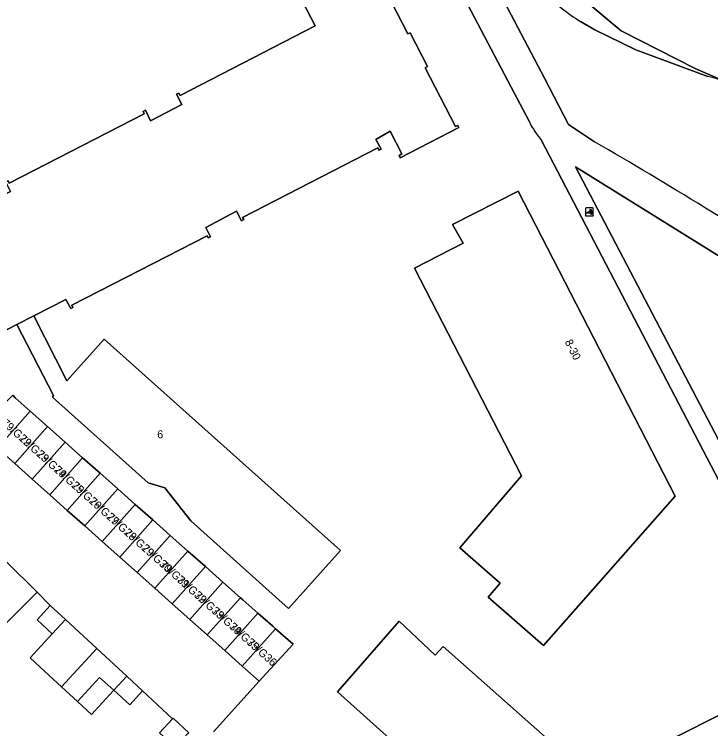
# Model space of a CAD drawing. Extents: x 162073 to 163043, y 381818 to 382561.
# Drawn here: x 162619.3 to 162706.4, y 382247.3 to 382336.5 of the extents above; entities that cross this region are included whole.
import ezdxf

# ---------------------------------------------------------------- set-up
doc = ezdxf.new("R2010")
doc.units = 0
for name, color, linetype in [('IMGEO_Erf', 7, 'Continuous'), ('IMGEO_Groenvoorziening', 7, 'Continuous'), ('IMGEO_Meer_plas_ven_vijver', 7, 'Continuous'), ('IMGEO_Moeras', 7, 'Continuous'), ('IMGEO_Pand', 7, 'Continuous'), ('IMGEO_Pand_nummerreeks', 7, 'Continuous'), ('IMGEO_Poller', 7, 'Continuous'), ('IMGEO_Rijbaan_lokaal_open', 7, 'Continuous'), ('IMGEO_Voetpad_open', 7, 'Continuous')]:
    doc.layers.add(name, color=color, linetype=linetype)

msp = doc.modelspace()

# ---------------------------------------------------------------- linework, layer by layer
at = {"layer": 'IMGEO_Erf'}
for points in [[(162683.739, 382323.087), (162682.16, 382326.102), (162681.886, 382326.625), (162667.343, 382354.291), (162653.489, 382381.075)], [(162627.792, 382367.688), (162626.688, 382367.112), (162627.267, 382366.036), (162623.219, 382353.275), (162618.771, 382350.967), (162615.707, 382349.377), (162615.062, 382350.618), (162614.231, 382352.22), (162611.12, 382350.618), (162589.586, 382339.533), (162611.465, 382312.682), (162612.672, 382311.203), (162618.877, 382314.387), (162618.292, 382315.57), (162618.572, 382315.709), (162618.724, 382315.426), (162635.597, 382324.114)], [(162660.381, 382349.989), (162668.563, 382334.081), (162668.835, 382334.241), (162671.015, 382330.01), (162670.73, 382329.864), (162674.514, 382322.517), (162674.796, 382322.637), (162674.928, 382322.386), (162667.598, 382318.618), (162667.45, 382318.887), (162667.8, 382319.08), (162666.333, 382321.949), (162664.55, 382320.904), (162665.207, 382319.702), (162664.926, 382319.568), (162664.79, 382319.834), (162647.881, 382311.153), (162648.029, 382310.883), (162647.745, 382310.741), (162647.137, 382311.922), (162643.274, 382309.913), (162643.861, 382308.736), (162643.581, 382308.59), (162643.443, 382308.857), (162626.551, 382300.181), (162626.686, 382299.908), (162626.42, 382299.755), (162625.772, 382300.883), (162621.786, 382298.849), (162625.935, 382290.728), (162630.583, 382295.936), (162660.135, 382269.528), (162653.642, 382262.29), (162641.421, 382273.237), (162638.174, 382277.345), (162636.073, 382277.989), (162624.124, 382288.707), (162624.255, 382288.893), (162619.67, 382297.77), (162615.06, 382295.417)], [(162635.597, 382324.114), (162635.454, 382324.411), (162635.738, 382324.547), (162636.392, 382323.239), (162640.303, 382325.251), (162639.622, 382326.553), (162639.903, 382326.699), (162640.063, 382326.407), (162656.94, 382335.079), (162652.535, 382343.629)], [(162716.544, 382260.482), (162710.988, 382271.384), (162685.248, 382320.783)], [(162716.516, 382300.701), (162689.498, 382317.469), (162713.326, 382271.991), (162715.898, 382267.027), (162719.216, 382268.778), (162721.565, 382263.65), (162718.413, 382262.206), (162718.626, 382261.641)], [(162619.177, 382288.954), (162619.477, 382288.589), (162621.32, 382286.954), (162623.511, 382285.01), (162625.702, 382283.066), (162627.894, 382281.122), (162630.085, 382279.178), (162632.276, 382277.234), (162634.467, 382275.29), (162636.659, 382273.346), (162638.85, 382271.401), (162641.041, 382269.457), (162643.232, 382267.513), (162645.424, 382265.569), (162647.615, 382263.625), (162647.906, 382263.367), (162649.81, 382261.686), (162651.649, 382260.063), (162652.007, 382259.747), (162654.203, 382257.809), (162649.967, 382253.187), (162644.258, 382246.855)], [(162637.5, 382246.735), (162639.115, 382248.484), (162635.389, 382251.998), (162633.776, 382250.25), (162631.795, 382252.079), (162629.008, 382249.048), (162627.264, 382250.652), (162625.256, 382252.498), (162623.126, 382254.457), (162621.329, 382256.11), (162624.095, 382259.118), (162622.201, 382260.866), (162623.848, 382262.651), (162622.186, 382264.321), (162617.846, 382259.958)]]:
    msp.add_lwpolyline(points, dxfattribs=at)
for points in [[(162675.458, 382307.938), (162674.145, 382310.265), (162682.332, 382314.424), (162701.957, 382276.331), (162685.483, 382257.651), (162678.597, 382263.71), (162680.105, 382265.424), (162675.055, 382269.868), (162682.765, 382278.87), (162669.362, 382304.812)], [(162667.476, 382260.684), (162671.97, 382256.431), (162672.98, 382257.513), (162691.621, 382240.981), (162709.224, 382249.82), (162713.342, 382241.757), (162712.156, 382241.132), (162714.087, 382237.279), (162689.826, 382224.866), (162659.772, 382251.85)]]:
    msp.add_lwpolyline(points, close=True, dxfattribs=at)
msp.add_arc((162694.039, 382328.187), 11.494, 206.34136, 220.10406, dxfattribs=at)
at = {"layer": 'IMGEO_Groenvoorziening'}
for points in [[(162708.958, 382327.815), (162704.456, 382329.771), (162695.197, 382334.461), (162690.182, 382338.739), (162688.382, 382340.317), (162682.877, 382345.671), (162678.84, 382351), (162675.049, 382356.003), (162668.534, 382366.61), (162664.91, 382374.037), (162659.687, 382382.888), (162659.554, 382383.192), (162656.51, 382390.159), (162656.393, 382390.427), (162655.864, 382391.638), (162622.828, 382456.734), (162621.045, 382460.428), (162620.578, 382463.316), (162621.002, 382465.184), (162622.191, 382467.817), (162626.098, 382472.488), (162629.58, 382474.951), (162692.849, 382511.469), (162710.259, 382520.98)], [(162690.114, 382335.645), (162691.917, 382334.586), (162697.065, 382332.099), (162706.062, 382328.779)]]:
    msp.add_lwpolyline(points, dxfattribs=at)
for centre, radius, start, end in [((162704.626, 382358.644), 27.195, 225.58467, 237.74793), ((162701.058, 382308.913), 20.487, 67.31674, 75.86085)]:
    msp.add_arc(centre, radius, start, end, dxfattribs=at)
at = {"layer": 'IMGEO_Meer_plas_ven_vijver'}
msp.add_lwpolyline([(162710.259, 382520.98), (162692.849, 382511.469), (162629.58, 382474.951), (162626.098, 382472.488), (162622.191, 382467.817), (162621.002, 382465.184), (162620.578, 382463.316), (162621.045, 382460.428), (162622.828, 382456.734), (162655.864, 382391.638), (162656.393, 382390.427), (162656.51, 382390.159), (162659.554, 382383.192), (162659.687, 382382.888), (162664.91, 382374.037), (162668.534, 382366.61), (162675.049, 382356.003), (162678.84, 382351), (162682.877, 382345.671), (162688.382, 382340.317), (162690.182, 382338.739), (162695.197, 382334.461), (162704.456, 382329.771), (162708.958, 382327.815)], dxfattribs=at)
at = {"layer": 'IMGEO_Moeras'}
for points in [[(162685.594, 382339.219), (162679.829, 382345.587), (162677.096, 382349.813), (162675.897, 382351.667), (162663.408, 382373.609), (162659.069, 382380.935), (162659.119, 382380.326), (162658.899, 382380.293), (162659.054, 382379.075), (162685.647, 382328.543), (162688.631, 382322.776), (162691.887, 382320.619)], [(162706.062, 382328.779), (162697.065, 382332.099), (162691.917, 382334.586), (162690.114, 382335.645)]]:
    msp.add_lwpolyline(points, dxfattribs=at)
for centre, radius, start, end in [((162704.626, 382358.644), 27.195, 225.58467, 237.74793), ((162701.058, 382308.913), 20.487, 67.31674, 75.86085), ((162345.045, 381724.902), 689.332, 57.125173, 59.790915)]:
    msp.add_arc(centre, radius, start, end, dxfattribs=at)
at = {"layer": 'IMGEO_Pand'}
for points in [[(162615.06, 382295.417), (162619.67, 382297.77), (162621.786, 382298.849), (162625.772, 382300.883), (162626.42, 382299.755), (162626.686, 382299.908), (162626.551, 382300.181), (162643.443, 382308.857), (162643.581, 382308.59), (162643.861, 382308.736), (162643.274, 382309.913), (162647.137, 382311.922), (162647.745, 382310.741), (162648.029, 382310.883), (162647.881, 382311.153), (162664.79, 382319.834), (162664.926, 382319.568), (162665.207, 382319.702), (162664.55, 382320.904), (162666.333, 382321.949), (162667.8, 382319.08), (162667.45, 382318.887), (162667.598, 382318.618), (162674.928, 382322.386), (162674.796, 382322.637), (162674.514, 382322.517), (162670.73, 382329.864), (162671.015, 382330.01), (162668.835, 382334.241), (162668.563, 382334.081), (162660.381, 382349.989)], [(162652.535, 382343.629), (162656.94, 382335.079), (162640.063, 382326.407), (162639.903, 382326.699), (162639.622, 382326.553), (162640.303, 382325.251), (162636.392, 382323.239), (162635.738, 382324.547), (162635.454, 382324.411), (162635.597, 382324.114), (162618.724, 382315.426), (162618.572, 382315.709), (162618.292, 382315.57), (162618.877, 382314.387), (162612.672, 382311.203), (162611.465, 382312.682), (162589.586, 382339.533)]]:
    msp.add_lwpolyline(points, dxfattribs=at)
for points in [[(162682.332, 382314.424), (162674.145, 382310.265), (162675.458, 382307.938), (162669.362, 382304.812), (162682.765, 382278.87), (162675.055, 382269.868), (162680.105, 382265.424), (162678.597, 382263.71), (162685.483, 382257.651), (162701.957, 382276.331)], [(162621.786, 382298.849), (162619.67, 382297.77), (162624.255, 382288.893), (162624.124, 382288.707), (162636.073, 382277.989), (162638.174, 382277.345), (162641.421, 382273.237), (162653.642, 382262.29), (162660.135, 382269.528), (162630.583, 382295.936), (162625.935, 382290.728)], [(162614.701, 382284.568), (162617.21, 382282.335), (162621.32, 382286.954), (162619.477, 382288.589), (162619.177, 382288.954)], [(162623.511, 382285.01), (162621.32, 382286.954), (162617.21, 382282.335), (162619.398, 382280.388)], [(162623.511, 382285.01), (162619.398, 382280.388), (162621.587, 382278.441), (162625.702, 382283.066)], [(162625.702, 382283.066), (162621.587, 382278.441), (162623.775, 382276.493), (162627.894, 382281.122)], [(162625.964, 382274.546), (162630.085, 382279.178), (162627.894, 382281.122), (162623.775, 382276.493)], [(162625.964, 382274.546), (162628.152, 382272.599), (162632.276, 382277.234), (162630.085, 382279.178)], [(162628.152, 382272.599), (162630.34, 382270.652), (162634.467, 382275.29), (162632.276, 382277.234)], [(162636.659, 382273.346), (162634.467, 382275.29), (162630.34, 382270.652), (162632.529, 382268.704)], [(162636.659, 382273.346), (162632.529, 382268.704), (162634.717, 382266.757), (162638.85, 382271.401)], [(162636.905, 382264.81), (162641.041, 382269.457), (162638.85, 382271.401), (162634.717, 382266.757)], [(162639.094, 382262.862), (162643.232, 382267.513), (162641.041, 382269.457), (162636.905, 382264.81)], [(162622.186, 382264.321), (162618.386, 382268.101), (162614.046, 382263.739), (162617.846, 382259.958)], [(162641.282, 382260.915), (162645.424, 382265.569), (162643.232, 382267.513), (162639.094, 382262.862)], [(162641.282, 382260.915), (162643.471, 382258.968), (162647.615, 382263.625), (162645.424, 382265.569)], [(162649.81, 382261.686), (162647.906, 382263.367), (162647.615, 382263.625), (162643.471, 382258.968), (162645.659, 382257.02)], [(162623.848, 382262.651), (162622.201, 382260.866), (162624.095, 382259.118), (162625.742, 382260.903)], [(162649.81, 382261.686), (162645.659, 382257.02), (162647.847, 382255.073), (162652.007, 382259.747), (162651.649, 382260.063)], [(162629.668, 382257.278), (162625.742, 382260.903), (162624.095, 382259.118), (162621.329, 382256.11), (162623.126, 382254.457), (162625.256, 382252.498)], [(162709.224, 382249.82), (162691.621, 382240.981), (162672.98, 382257.513), (162671.97, 382256.431), (162667.476, 382260.684), (162659.772, 382251.85), (162689.826, 382224.866), (162714.087, 382237.279), (162712.156, 382241.132), (162713.342, 382241.757)], [(162647.847, 382255.073), (162649.967, 382253.187), (162654.203, 382257.809), (162652.007, 382259.747)], [(162629.668, 382257.278), (162625.256, 382252.498), (162627.264, 382250.652), (162630.015, 382253.645), (162631.795, 382252.079), (162633.408, 382253.826)], [(162631.795, 382252.079), (162630.015, 382253.645), (162627.264, 382250.652), (162629.008, 382249.048)], [(162633.408, 382253.826), (162631.795, 382252.079), (162633.776, 382250.25), (162635.389, 382251.998)], [(162639.115, 382248.484), (162637.5, 382246.735), (162639.459, 382244.927), (162641.061, 382246.663), (162641.147, 382246.756), (162639.188, 382248.564)]]:
    msp.add_lwpolyline(points, close=True, dxfattribs=at)
at = {"layer": 'IMGEO_Poller'}
for p, q in [((162690.737, 382312.237), (162690.737, 382311.43)), ((162690.737, 382312.237), (162690.737, 382311.43)), ((162691.639, 382312.332), (162690.831, 382312.332)), ((162691.639, 382312.332), (162690.831, 382312.332)), ((162691.733, 382311.43), (162691.733, 382312.237)), ((162691.733, 382311.43), (162691.733, 382312.237)), ((162690.831, 382311.335), (162691.639, 382311.335)), ((162690.831, 382311.335), (162691.639, 382311.335))]:
    msp.add_line(p, q, dxfattribs=at)
for points in [[(162691.372, 382311.688), (162690.859, 382311.688), (162691.289, 382311.963)], [(162691.416, 382312.061), (162691.404, 382311.988), (162691.279, 382312.193)], [(162691.279, 382312.193), (162691.51, 382312.127), (162691.439, 382312.095)], [(162691.432, 382311.516), (162691.498, 382311.747), (162691.528, 382311.679)], [(162691.564, 382311.652), (162691.636, 382311.641), (162691.432, 382311.516)]]:
    msp.add_lwpolyline(points, dxfattribs=at)
for centre, radius, start, end in [((162690.831, 382312.237), 0.0946, 90, 180), ((162690.831, 382312.237), 0.0946, 90, 180), ((162691.044, 382311.738), 0.332, 351.32473, 42.4854), ((162691.058, 382311.748), 0.476, 351.75274, 41.16905), ((162691.058, 382311.748), 0.516, 349.35686, 42.29123), ((162691.639, 382312.237), 0.0946, 0, 90), ((162691.639, 382312.237), 0.0946, 0, 90), ((162690.831, 382311.43), 0.0946, 180, 270), ((162690.831, 382311.43), 0.0946, 180, 270), ((162691.639, 382311.43), 0.0946, 270, 0), ((162691.639, 382311.43), 0.0946, 270, 0)]:
    msp.add_arc(centre, radius, start, end, dxfattribs=at)
at = {"layer": 'IMGEO_Rijbaan_lokaal_open'}
for points in [[(162691.887, 382320.619), (162688.631, 382322.776), (162685.647, 382328.543), (162659.054, 382379.075), (162658.899, 382380.293), (162658.83, 382381.395), (162653.863, 382390.949), (162653.229, 382391.23), (162652.361, 382392), (162644.031, 382408.692), (162623.992, 382447.171), (162615.404, 382463.126), (162613.753, 382466.055), (162612.833, 382467.457), (162608.489, 382464.916), (162609.184, 382463.654), (162609.416, 382463.251), (162609.991, 382463.028)], [(162653.489, 382381.075), (162667.343, 382354.291), (162681.886, 382326.625), (162682.16, 382326.102), (162683.739, 382323.087)], [(162685.248, 382320.783), (162710.988, 382271.384), (162716.544, 382260.482)], [(162689.498, 382317.469), (162716.516, 382300.701)], [(162718.626, 382261.641), (162718.413, 382262.206), (162721.565, 382263.65), (162719.216, 382268.778), (162715.898, 382267.027), (162713.326, 382271.991), (162689.498, 382317.469)]]:
    msp.add_lwpolyline(points, dxfattribs=at)
for centre, radius, start, end in [((162694.039, 382328.187), 11.494, 206.34136, 220.10406), ((162345.045, 381724.902), 689.332, 57.125173, 59.790915)]:
    msp.add_arc(centre, radius, start, end, dxfattribs=at)
at = {"layer": 'IMGEO_Voetpad_open'}
for points in [[(162644.258, 382246.855), (162649.967, 382253.187), (162647.847, 382255.073), (162645.659, 382257.02), (162643.471, 382258.968), (162641.282, 382260.915), (162639.094, 382262.862), (162636.905, 382264.81), (162634.717, 382266.757), (162632.529, 382268.704), (162630.34, 382270.652), (162628.152, 382272.599), (162625.964, 382274.546), (162623.775, 382276.493), (162621.587, 382278.441), (162619.398, 382280.388), (162617.21, 382282.335)], [(162618.386, 382268.101), (162622.186, 382264.321), (162623.848, 382262.651), (162625.742, 382260.903), (162629.668, 382257.278), (162633.408, 382253.826), (162635.389, 382251.998), (162639.115, 382248.484), (162639.188, 382248.564), (162641.147, 382246.756)]]:
    msp.add_lwpolyline(points, dxfattribs=at)

# ---------------------------------------------------------------- texts
at = {"layer": 'IMGEO_Pand_nummerreeks'}
for s, rotation, p in [('8-30', 296.92771, (162688.13, 382295.601)), ('79/G22', 318.1656, (162617.678, 382285.36)), ('79/G23', 318.1656, (162619.872, 382283.396)), ('79/G24', 318.1656, (162622.062, 382281.435)), ('79/G25', 318.1656, (162624.252, 382279.475)), ('79/G26', 318.1656, (162626.442, 382277.514)), ('79/G27', 318.1656, (162628.632, 382275.554)), ('79/G28', 318.1656, (162630.824, 382273.591)), ('79/G29', 318.1656, (162633.01, 382271.635)), ('79/G30', 318.1656, (162635.204, 382269.67)), ('79/G31', 318.1656, (162637.474, 382267.639)), ('79/G32', 318.1656, (162639.577, 382265.756)), ('79/G33', 318.1656, (162641.772, 382263.791)), ('79/G34', 318.1656, (162643.962, 382261.831)), ('79/G35', 318.1656, (162646.152, 382259.87)), ('79/G36', 318.1656, (162648.342, 382257.91))]:
    msp.add_text(s, height=1, rotation=rotation, dxfattribs=at).set_placement(p)
msp.add_text('6', height=1, dxfattribs=at).set_placement((162637.216, 382283.549))

doc.saveas('drawing.dxf')
